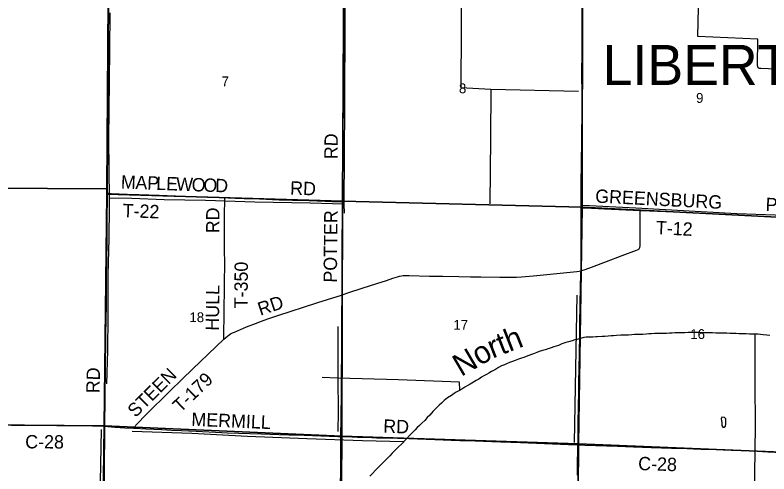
# Model space of a CAD drawing. Extents: x 1443599 to 1910620, y 1028088 to 1361369.
# Drawn here: x 1618321 to 1635252, y 1203295 to 1213607 of the extents above; entities that cross this region are included whole.
import ezdxf

# ---------------------------------------------------------------- set-up
doc = ezdxf.new("R2010")
doc.units = 0
for name, color, linetype in [('GM_X_County_Road', 7, 'Continuous'), ('GM_X_County_Road_Text', 7, 'Continuous'), ('GM_X_Major_River', 7, 'Continuous'), ('GM_X_Major_River_Text', 7, 'Continuous'), ('GM_X_Minor_Lake', 7, 'Continuous'), ('GM_X_Minor_River', 7, 'Continuous'), ('GM_X_Section', 7, 'Continuous'), ('GM_X_Section_Text', 7, 'Continuous'), ('GM_X_Township', 7, 'Continuous'), ('GM_X_Township_Road', 7, 'Continuous'), ('GM_X_Township_Road_Text', 7, 'Continuous'), ('GM_X_Township_Text', 7, 'Continuous')]:
    doc.layers.add(name, color=color, linetype=linetype)

msp = doc.modelspace()

# ---------------------------------------------------------------- linework, layer by layer
at = {"layer": 'GM_X_County_Road'}
for points in [[(1614973, 1204412), (1615221, 1204412), (1615550, 1204410), (1616173, 1204407), (1616748, 1204403), (1617273, 1204399), (1617584, 1204398), (1618241, 1204393), (1618717, 1204390), (1619258, 1204386), (1619669, 1204383), (1619800, 1204384), (1620063, 1204379), (1620140, 1204378), (1620210, 1204374), (1620325, 1204367), (1620325, 1204367)], [(1620325, 1204367), (1620570, 1204347), (1620783, 1204334), (1620984, 1204322)], [(1620984, 1204322), (1621013, 1204321), (1621258, 1204310), (1621619, 1204292), (1621832, 1204281), (1622062, 1204270), (1622225, 1204262), (1622390, 1204254), (1622963, 1204223), (1623094, 1204218), (1623849, 1204195), (1624242, 1204182), (1624472, 1204175), (1624816, 1204163), (1625374, 1204144), (1625571, 1204138), (1625640, 1204136)], [(1625640, 1204136), (1625751, 1204134), (1626014, 1204124), (1626227, 1204118), (1626440, 1204110), (1626653, 1204105), (1627162, 1204088), (1627359, 1204082), (1627752, 1204068), (1628113, 1204054), (1628310, 1204048), (1628654, 1204037), (1629032, 1204022), (1629228, 1204014), (1629671, 1203998), (1630754, 1203958), (1630963, 1203950)], [(1630963, 1203950), (1631114, 1203944), (1631852, 1203916), (1632213, 1203905), (1632607, 1203891), (1633066, 1203876), (1633263, 1203871), (1633558, 1203859), (1633722, 1203854), (1633853, 1203850), (1634066, 1203841), (1634230, 1203834), (1634411, 1203827), (1634640, 1203820), (1634985, 1203805), (1635230, 1203792), (1635689, 1203770), (1635984, 1203755), (1636132, 1203748), (1636286, 1203739)]]:
    msp.add_lwpolyline(points, dxfattribs=at)
at = {"layer": 'GM_X_Major_River'}
for points in [[(1635270, 1206406), (1635204, 1206410), (1635126, 1206418), (1635064, 1206427), (1635014, 1206433), (1634959, 1206437), (1634883, 1206439), (1634817, 1206437), (1634742, 1206444), (1634643, 1206445), (1634579, 1206444), (1634517, 1206450), (1634447, 1206450), (1634373, 1206453), (1634308, 1206455), (1634241, 1206455), (1634181, 1206458), (1634096, 1206458), (1634058, 1206458), (1633988, 1206464), (1633910, 1206466), (1633840, 1206468), (1633766, 1206467), (1633700, 1206470), (1633619, 1206470), (1633561, 1206470), (1633517, 1206471), (1633435, 1206472), (1633363, 1206468), (1633307, 1206466), (1633241, 1206466), (1633186, 1206465), (1633142, 1206464), (1633080, 1206461), (1633017, 1206458), (1632952, 1206451), (1632878, 1206451), (1632804, 1206453), (1632752, 1206451), (1632690, 1206450), (1632616, 1206444), (1632558, 1206440), (1632495, 1206436), (1632419, 1206432), (1632369, 1206429), (1632297, 1206427), (1632233, 1206425), (1632171, 1206423), (1632101, 1206417), (1631927, 1206412), (1631830, 1206408), (1631764, 1206400), (1631706, 1206396), (1631640, 1206391), (1631566, 1206387), (1631504, 1206383), (1631404, 1206379), (1631367, 1206377), (1631294, 1206371), (1631230, 1206369), (1631151, 1206366), (1631093, 1206358), (1631023, 1206340), (1630938, 1206317), (1630894, 1206305), (1630834, 1206289), (1630752, 1206265), (1630688, 1206247), (1630602, 1206215), (1630525, 1206185), (1630475, 1206167), (1630419, 1206149), (1630365, 1206132), (1630295, 1206106), (1630227, 1206084), (1630166, 1206068), (1630092, 1206044), (1630036, 1206022), (1629966, 1205996), (1629917, 1205979), (1629862, 1205959), (1629801, 1205937), (1629747, 1205915), (1629697, 1205899), (1629627, 1205873), (1629551, 1205847), (1629491, 1205823), (1629424, 1205797)], [(1629424, 1205797), (1629360, 1205771), (1629310, 1205750), (1629246, 1205724), (1629176, 1205686), (1629109, 1205644), (1629023, 1205598), (1628959, 1205556), (1628909, 1205526), (1628850, 1205498), (1628798, 1205468), (1628738, 1205428), (1628674, 1205396), (1628616, 1205357), (1628539, 1205309), (1628478, 1205274), (1628423, 1205245), (1628353, 1205201), (1628289, 1205166), (1628230, 1205129), (1628182, 1205099), (1628122, 1205061), (1628036, 1205003), (1627961, 1204943), (1627897, 1204887), (1627844, 1204844), (1627770, 1204767), (1627706, 1204701), (1627636, 1204619), (1627579, 1204565), (1627521, 1204499), (1627457, 1204437), (1627401, 1204383), (1627350, 1204335), (1627304, 1204284), (1627234, 1204213), (1627180, 1204159), (1627115, 1204083), (1626997, 1203965), (1626936, 1203903), (1626860, 1203831), (1626790, 1203761), (1626739, 1203705), (1626673, 1203637), (1626603, 1203565), (1626541, 1203505), (1626480, 1203445), (1626418, 1203379), (1626346, 1203307), (1626289, 1203247)]]:
    msp.add_lwpolyline(points, dxfattribs=at)
at = {"layer": 'GM_X_Minor_Lake'}
msp.add_line((1634186, 1204488), (1634192, 1204452), dxfattribs=at)
msp.add_lwpolyline([(1634192, 1204452), (1634196, 1204416), (1634194, 1204380), (1634216, 1204349), (1634250, 1204343), (1634278, 1204365), (1634282, 1204419), (1634282, 1204482), (1634282, 1204532), (1634253, 1204564), (1634192, 1204570), (1634178, 1204532), (1634186, 1204488)], dxfattribs=at)
at = {"layer": 'GM_X_Minor_River'}
for points in [[(1625021, 1214678), (1625738, 1214652), (1626599, 1214649), (1628342, 1214608), (1628338, 1213274), (1628330, 1211977), (1629009, 1211943), (1630972, 1211897)], [(1625738, 1214652), (1625728, 1213511), (1625722, 1211581), (1625707, 1209354), (1625711, 1209155)], [(1636195, 1203782), (1636206, 1204512), (1636212, 1205388), (1636192, 1206068), (1636210, 1206453), (1636244, 1207985), (1636257, 1208675), (1636252, 1209078), (1636250, 1211116), (1636260, 1212297), (1636252, 1212329), (1636234, 1212353), (1636206, 1212359), (1636096, 1212364), (1635074, 1212403), (1635032, 1212407), (1635012, 1212419), (1634992, 1212473), (1635000, 1213063), (1633656, 1213123), (1633682, 1214414), (1631399, 1214513)], [(1620384, 1205322), (1620401, 1206067), (1620411, 1206834), (1620415, 1207776), (1620433, 1208577), (1620441, 1209306), (1620442, 1209494), (1620431, 1210131), (1620428, 1210828), (1620444, 1212124), (1620450, 1212837), (1620454, 1213656)], [(1629009, 1211943), (1628997, 1210840), (1628983, 1209366)], [(1624952, 1209378), (1623703, 1209404), (1622598, 1209438), (1621667, 1209458), (1620942, 1209482), (1620442, 1209494)], [(1625707, 1209354), (1624952, 1209378)], [(1636252, 1209078), (1634531, 1209143), (1632264, 1209266), (1631076, 1209326)], [(1630883, 1204000), (1630918, 1205667), (1630942, 1207311)], [(1625570, 1206607), (1625574, 1205907), (1625571, 1205450), (1625577, 1204697), (1625573, 1204252)], [(1634935, 1206438), (1634938, 1205340), (1634947, 1204369), (1634930, 1203298), (1634908, 1202209), (1634883, 1201128), (1633888, 1201173), (1632752, 1201237), (1631728, 1201284), (1631236, 1201307), (1630943, 1201210), (1630869, 1201162), (1630858, 1200276), (1630835, 1199215), (1630841, 1198755), (1630853, 1198651), (1630853, 1198035), (1630847, 1197363), (1630840, 1196093)], [(1628309, 1205177), (1628303, 1205357), (1626935, 1205410), (1625571, 1205450), (1625216, 1205459)], [(1620253, 1204297), (1620235, 1203117), (1620238, 1202313), (1620236, 1201716), (1620217, 1200817), (1620211, 1199971), (1620207, 1199491), (1620197, 1199028), (1620209, 1198990), (1620198, 1198489), (1620198, 1197852), (1620201, 1197301), (1620206, 1196639), (1620209, 1196094), (1620207, 1195056)], [(1624871, 1204086), (1623538, 1204140), (1622294, 1204201), (1620949, 1204251)], [(1627047, 1204015), (1626127, 1204036), (1624871, 1204086)]]:
    msp.add_lwpolyline(points, dxfattribs=at)
at = {"layer": 'GM_X_Section'}
for points in [[(1615104, 1215053), (1619968, 1215037), (1620417, 1215002), (1620382, 1209705), (1615039, 1209730)], [(1620417, 1215002), (1621011, 1214939), (1625705, 1214733), (1625672, 1209425), (1620385, 1209585), (1620382, 1209705)], [(1625705, 1214733), (1631066, 1214597), (1631058, 1209289), (1625672, 1209425)], [(1631066, 1214597), (1636357, 1214369), (1636323, 1209022), (1631058, 1209289)], [(1620382, 1209705), (1620385, 1209585), (1620323, 1204373), (1614936, 1204420), (1615039, 1209730)], [(1620385, 1209585), (1625672, 1209425), (1625661, 1204146), (1620323, 1204373)], [(1625672, 1209425), (1631058, 1209289), (1630978, 1203970), (1625661, 1204146)], [(1631058, 1209289), (1636323, 1209022), (1636269, 1203753), (1630978, 1203970)], [(1614936, 1204420), (1620323, 1204373), (1620258, 1199061), (1614841, 1199097)], [(1620323, 1204373), (1625661, 1204146), (1625626, 1198842), (1620258, 1199061)], [(1625661, 1204146), (1630978, 1203970), (1630935, 1198697), (1625626, 1198842)], [(1630978, 1203970), (1636269, 1203753), (1636212, 1198462), (1630935, 1198697)]]:
    msp.add_lwpolyline(points, close=True, dxfattribs=at)
at = {"layer": 'GM_X_Township'}
for points in [[(1615160, 1220388), (1618937, 1220370), (1620439, 1220361), (1620428, 1214993), (1620391, 1209712), (1620392, 1209603), (1620327, 1204365), (1620295, 1199077), (1620246, 1193716), (1620237, 1188424)], [(1636189, 1188034), (1630892, 1188083), (1625691, 1188229), (1625518, 1188234), (1622993, 1188324), (1620237, 1188424), (1620246, 1193716), (1620295, 1199077), (1620327, 1204365), (1620392, 1209603), (1620391, 1209712), (1620428, 1214993), (1620439, 1220361), (1625693, 1220296), (1625907, 1220301), (1631102, 1220200), (1636477, 1220086)]]:
    msp.add_lwpolyline(points, dxfattribs=at)
at = {"layer": 'GM_X_Township_Road'}
for points in [[(1620393, 1209711), (1620394, 1209841), (1620399, 1210531), (1620404, 1211515), (1620407, 1211811), (1620408, 1212041), (1620410, 1212451), (1620412, 1212828), (1620419, 1213222), (1620419, 1213386), (1620422, 1213977), (1620423, 1214289), (1620424, 1214552), (1620425, 1214880), (1620428, 1214962), (1620430, 1214978), (1620435, 1215000)], [(1625677, 1209414), (1625677, 1209566), (1625681, 1209861), (1625686, 1210583), (1625689, 1210895), (1625695, 1211683), (1625695, 1211929), (1625697, 1212077), (1625704, 1212831), (1625705, 1213242), (1625706, 1213586), (1625707, 1213832), (1625710, 1214029), (1625712, 1214275), (1625714, 1214637), (1625712, 1214729)], [(1631034, 1209276), (1631034, 1209323), (1631036, 1209520), (1631036, 1209799), (1631041, 1210292), (1631049, 1210768), (1631052, 1211030), (1631056, 1211276), (1631056, 1211670), (1631055, 1211917), (1631053, 1212196), (1631053, 1212425), (1631055, 1212639), (1631055, 1212901), (1631059, 1213344), (1631061, 1213558), (1631060, 1213886), (1631058, 1214165), (1631057, 1214378), (1631055, 1214582)], [(1615061, 1209737), (1615168, 1209736), (1615775, 1209731), (1616219, 1209728), (1617270, 1209720), (1617631, 1209717), (1618026, 1209715), (1618600, 1209715), (1619093, 1209713), (1620259, 1209713), (1620358, 1209711), (1620393, 1209711)], [(1620391, 1209601), (1620392, 1209677), (1620393, 1209711)], [(1620325, 1204367), (1620324, 1204412), (1620327, 1204573), (1620336, 1204983), (1620339, 1205295), (1620342, 1205459), (1620350, 1205886), (1620361, 1206460), (1620365, 1206739), (1620372, 1207117), (1620372, 1207314), (1620376, 1207478), (1620378, 1207642), (1620382, 1208167), (1620386, 1208446), (1620387, 1208545), (1620392, 1209168), (1620392, 1209365), (1620391, 1209579), (1620391, 1209601)], [(1620391, 1209601), (1620427, 1209601), (1620477, 1209600), (1620838, 1209585), (1621100, 1209575), (1621560, 1209557), (1621921, 1209543), (1622250, 1209528), (1622463, 1209519), (1622644, 1209515), (1622907, 1209508), (1623031, 1209504)], [(1623029, 1208148), (1623027, 1208215), (1623027, 1208577), (1623028, 1209119), (1623031, 1209464), (1623031, 1209480), (1623031, 1209504)], [(1623031, 1209504), (1623104, 1209502), (1623268, 1209495), (1623465, 1209488), (1623810, 1209475), (1624253, 1209458), (1624549, 1209450), (1624926, 1209437), (1625288, 1209425), (1625403, 1209422), (1625452, 1209421), (1625512, 1209419), (1625556, 1209418), (1625588, 1209417), (1625621, 1209416), (1625655, 1209415), (1625677, 1209414)], [(1625665, 1207322), (1625666, 1207449), (1625668, 1207942), (1625671, 1208368), (1625677, 1209221), (1625677, 1209402), (1625677, 1209414)], [(1631032, 1207860), (1631034, 1207928), (1631035, 1208125), (1631033, 1208388), (1631035, 1208946), (1631034, 1209143), (1631034, 1209276)], [(1631032, 1207860), (1631051, 1207866), (1631128, 1207892), (1631267, 1207943), (1631605, 1208069), (1631958, 1208203), (1632281, 1208323), (1632312, 1208335), (1632326, 1208343), (1632338, 1208353), (1632347, 1208367), (1632353, 1208382), (1632356, 1208398), (1632357, 1208415), (1632358, 1208595), (1632361, 1208891), (1632362, 1209055), (1632363, 1209170), (1632364, 1209217)], [(1631034, 1209276), (1631069, 1209276), (1631134, 1209276), (1631266, 1209271), (1631561, 1209256), (1632036, 1209233), (1632364, 1209217)], [(1632364, 1209217), (1632380, 1209216), (1633118, 1209182), (1633691, 1209155), (1633888, 1209144), (1634134, 1209133), (1634511, 1209114), (1634740, 1209102), (1634937, 1209093), (1635347, 1209074), (1635544, 1209064), (1635773, 1209055), (1635953, 1209046), (1636101, 1209039), (1636216, 1209037), (1636324, 1209037)], [(1623010, 1206321), (1623010, 1206359), (1623011, 1206491), (1623019, 1206819), (1623028, 1207624), (1623030, 1207985), (1623029, 1208117), (1623029, 1208148)], [(1625665, 1207322), (1625820, 1207372), (1626117, 1207468), (1626444, 1207575), (1626663, 1207643), (1626802, 1207691), (1626911, 1207727), (1626959, 1207740), (1626998, 1207749), (1627040, 1207752), (1627089, 1207755), (1627171, 1207755), (1627630, 1207742), (1627926, 1207737), (1628287, 1207731), (1628549, 1207726), (1628779, 1207721), (1629205, 1207716), (1629484, 1207714), (1629583, 1207715), (1629697, 1207721), (1629877, 1207736), (1630041, 1207752), (1630710, 1207821), (1630939, 1207843), (1630987, 1207850), (1631019, 1207856), (1631032, 1207860)], [(1630963, 1203950), (1630965, 1204039), (1630970, 1204433), (1630975, 1204810), (1630980, 1205139), (1630983, 1205385), (1630988, 1205631), (1630995, 1206041), (1631002, 1206402), (1631006, 1206632), (1631016, 1207141), (1631021, 1207469), (1631030, 1207813), (1631032, 1207860)], [(1623010, 1206321), (1623054, 1206362), (1623092, 1206393), (1623131, 1206422), (1623159, 1206440), (1623203, 1206463), (1623247, 1206483), (1623520, 1206598), (1623718, 1206677), (1623856, 1206730), (1623995, 1206778), (1624198, 1206845), (1624541, 1206957), (1624774, 1207034), (1625118, 1207146), (1625336, 1207217), (1625649, 1207316), (1625665, 1207322)], [(1625640, 1204136), (1625641, 1204184), (1625647, 1204512), (1625652, 1205168), (1625652, 1205316), (1625654, 1205611), (1625657, 1205907), (1625660, 1206448), (1625661, 1206842), (1625665, 1207322)], [(1620984, 1204322), (1621005, 1204351), (1621015, 1204364), (1621036, 1204389), (1621092, 1204449), (1621230, 1204590), (1621461, 1204823), (1621600, 1204961), (1621788, 1205145), (1622083, 1205430), (1622307, 1205647), (1622841, 1206157), (1623006, 1206317), (1623010, 1206321)], [(1620299, 1199080), (1620300, 1199096), (1620300, 1199160), (1620300, 1199242), (1620308, 1199964), (1620313, 1200407), (1620315, 1200604), (1620318, 1201080), (1620323, 1201556), (1620323, 1201753), (1620323, 1202032), (1620324, 1202409), (1620324, 1202688), (1620326, 1203033), (1620326, 1203329), (1620328, 1203509), (1620328, 1203805), (1620328, 1204051), (1620327, 1204313), (1620325, 1204367)], [(1625619, 1201346), (1625619, 1201444), (1625625, 1201870), (1625627, 1202100), (1625633, 1202461), (1625634, 1202576), (1625631, 1202740), (1625628, 1202937), (1625635, 1203478), (1625638, 1203905), (1625640, 1204102), (1625640, 1204136)], [(1630953, 1203268), (1630956, 1203514), (1630962, 1203859), (1630963, 1203950)]]:
    msp.add_lwpolyline(points, dxfattribs=at)

# ---------------------------------------------------------------- texts
at = {"layer": 'GM_X_County_Road_Text'}
for s, rotation, p in [('MERMILL', 357.6137, (1622276, 1204377)), ('RD', 358.0314, (1626586, 1204223)), ('C-28', 359.6571, (1618548, 1203870)), ('C-28', 358.2847, (1632312, 1203382))]:
    msp.add_text(s, height=300, rotation=rotation, dxfattribs=at).set_placement(p)
at = {"layer": 'GM_X_Major_River_Text'}
for s, rotation, p in [('rth', 21.3923, (1629044, 1205885)), ('No', 30.3922, (1628340, 1205471))]:
    msp.add_text(s, height=500.3, rotation=rotation, dxfattribs=at).set_placement(p)
at = {"layer": 'GM_X_Section_Text'}
for s, p in [('7', (1622960, 1212006)), ('8', (1628291, 1211849)), ('9', (1633617, 1211634)), ('18', (1622238, 1206706)), ('17', (1628167, 1206537)), ('16', (1633487, 1206327))]:
    msp.add_text(s, height=221, rotation=0, dxfattribs=at).set_placement(p)
at = {"layer": 'GM_X_Township_Road_Text'}
for s, rotation, p in [('RD', 89.5063, (1625566, 1210367)), ('M', 357.8463, (1620694, 1209710)), ('A', 357.8467, (1621020, 1209697)), ('P', 357.8471, (1621284, 1209688)), ('L', 357.8438, (1621486, 1209680)), ('E', 357.8476, (1621710, 1209672)), ('W', 357.8471, (1621934, 1209663)), ('O', 357.843, (1622282, 1209650)), ('O', 357.8551, (1622546, 1209640)), ('D', 358.2229, (1622812, 1209630)), ('RD', 358.0243, (1624495, 1209573)), ('GREENSBURG', 357.1271, (1631345, 1209393)), ('PIKE', 357.5724, (1635172, 1209204)), ('T-22', 357.8736, (1620733, 1209067)), ('RD', 90, (1622912, 1208703)), ('POTTER', 89.4549, (1625548, 1207593)), ('T-12', 357.1731, (1632707, 1208684)), ('T-350', 89.4394, (1623542, 1207015)), ('HULL', 89.2262, (1622899, 1206513)), ('RD', 18.439, (1623830, 1206847)), ('RD', 89.0155, (1620220, 1205107)), ('STEEN', 44.8436, (1621027, 1204548)), ('T-179', 44.0089, (1622037, 1204659))]:
    msp.add_text(s, height=300, rotation=rotation, dxfattribs=at).set_placement(p)
at = {"layer": 'GM_X_Township_Text'}
msp.add_text('LIBERTY', height=900, rotation=0, dxfattribs=at).set_placement((1631520, 1212036))

doc.saveas('drawing.dxf')
